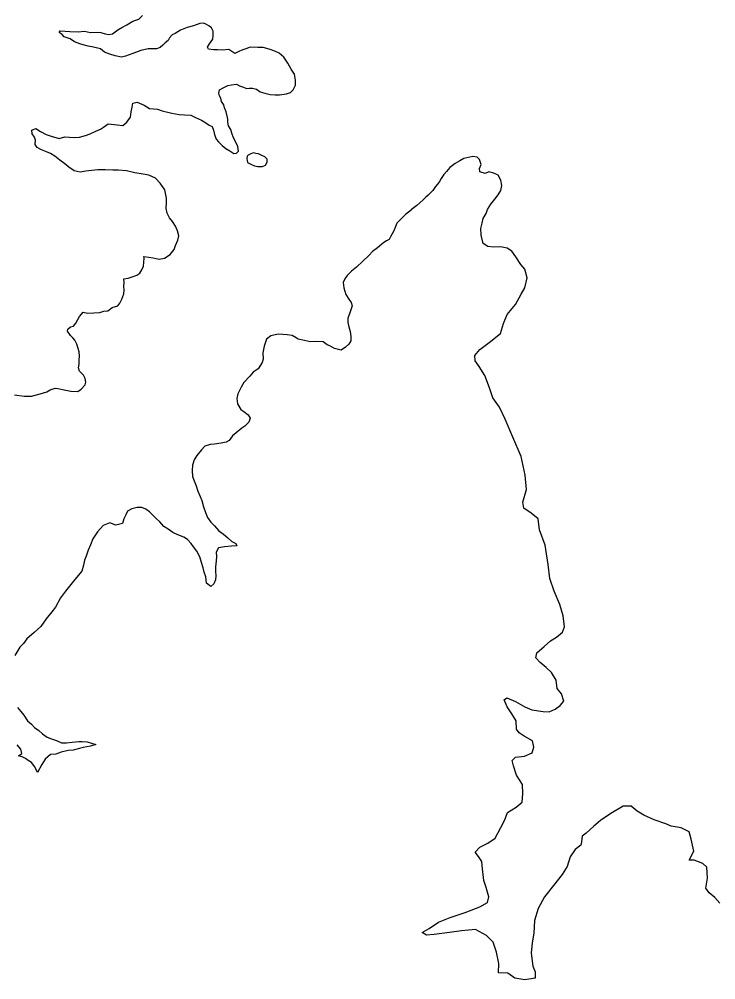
# Model space of a CAD drawing. Extents: x -939622 to -934245, y 1383184 to 1385301.
# Drawn here: x -935544.81 to -935536.58, y 1384263.42 to 1384274.77 of the extents above; entities that cross this region are included whole.
import ezdxf

# ---------------------------------------------------------------- set-up
doc = ezdxf.new("R2010")
doc.units = 0
doc.layers.add('9', color=7, linetype='Continuous')

msp = doc.modelspace()

# ---------------------------------------------------------------- linework, layer by layer
at = {"layer": '9'}
for points in [[(-935542.824, 1384274.672), (-935542.904, 1384274.639), (-935542.967, 1384274.6), (-935543.003, 1384274.585), (-935543.036, 1384274.549), (-935543.051, 1384274.519), (-935543.087, 1384274.492), (-935543.114, 1384274.463), (-935543.144, 1384274.436), (-935543.189, 1384274.418), (-935543.237, 1384274.418), (-935543.288, 1384274.421), (-935543.375, 1384274.4), (-935543.468, 1384274.364), (-935543.554, 1384274.334), (-935543.602, 1384274.319), (-935543.677, 1384274.337), (-935543.74, 1384274.358), (-935543.803, 1384274.38), (-935543.851, 1384274.419), (-935543.931, 1384274.44), (-935543.994, 1384274.452), (-935544.054, 1384274.467), (-935544.096, 1384274.479), (-935544.159, 1384274.503), (-935544.21, 1384274.536), (-935544.278, 1384274.56), (-935544.302, 1384274.587), (-935544.338, 1384274.614), (-935544.326, 1384274.632), (-935544.212, 1384274.626), (-935544.114, 1384274.62), (-935544.039, 1384274.629), (-935543.97, 1384274.611), (-935543.889, 1384274.617), (-935543.847, 1384274.611), (-935543.793, 1384274.596), (-935543.752, 1384274.587), (-935543.707, 1384274.598), (-935543.647, 1384274.643), (-935543.599, 1384274.673), (-935543.539, 1384274.703), (-935543.467, 1384274.745), (-935543.398, 1384274.769), (-935543.353, 1384274.814)], [(-935543.759, 1384273.533), (-935543.654, 1384273.521), (-935543.588, 1384273.512), (-935543.538, 1384273.554), (-935543.496, 1384273.614), (-935543.486, 1384273.677), (-935543.474, 1384273.731), (-935543.468, 1384273.776), (-935543.417, 1384273.788), (-935543.334, 1384273.755), (-935543.271, 1384273.713), (-935543.178, 1384273.706), (-935543.121, 1384273.688), (-935543.008, 1384273.658), (-935542.921, 1384273.643), (-935542.858, 1384273.64), (-935542.783, 1384273.634), (-935542.726, 1384273.607), (-935542.658, 1384273.577), (-935542.616, 1384273.553), (-935542.565, 1384273.516), (-935542.532, 1384273.501), (-935542.514, 1384273.459), (-935542.502, 1384273.408), (-935542.481, 1384273.351), (-935542.454, 1384273.321), (-935542.413, 1384273.279), (-935542.368, 1384273.243), (-935542.323, 1384273.213), (-935542.275, 1384273.183), (-935542.242, 1384273.186), (-935542.218, 1384273.21), (-935542.227, 1384273.264), (-935542.251, 1384273.315), (-935542.278, 1384273.369), (-935542.299, 1384273.423), (-935542.31, 1384273.468), (-935542.337, 1384273.51), (-935542.343, 1384273.552), (-935542.346, 1384273.588), (-935542.349, 1384273.609), (-935542.364, 1384273.675), (-935542.385, 1384273.723), (-935542.394, 1384273.756), (-935542.418, 1384273.798), (-935542.427, 1384273.837), (-935542.442, 1384273.864), (-935542.451, 1384273.897), (-935542.444, 1384273.936), (-935542.4, 1384273.957), (-935542.346, 1384273.987), (-935542.301, 1384273.996), (-935542.244, 1384274.002), (-935542.205, 1384273.984), (-935542.16, 1384273.966), (-935542.124, 1384273.951), (-935542.091, 1384273.954), (-935542.052, 1384273.954), (-935542.007, 1384273.942), (-935541.963, 1384273.912), (-935541.906, 1384273.896), (-935541.843, 1384273.878), (-935541.786, 1384273.875), (-935541.735, 1384273.875), (-935541.651, 1384273.887), (-935541.606, 1384273.902), (-935541.574, 1384273.935), (-935541.546, 1384273.989), (-935541.546, 1384274.049), (-935541.555, 1384274.121), (-935541.597, 1384274.181), (-935541.636, 1384274.25), (-935541.684, 1384274.319), (-935541.74, 1384274.367), (-935541.788, 1384274.391), (-935541.857, 1384274.416), (-935541.926, 1384274.437), (-935541.992, 1384274.437), (-935542.082, 1384274.44), (-935542.133, 1384274.419), (-935542.18, 1384274.404), (-935542.213, 1384274.389), (-935542.261, 1384274.365), (-935542.297, 1384274.386), (-935542.333, 1384274.413), (-935542.408, 1384274.404), (-935542.468, 1384274.407), (-935542.513, 1384274.408), (-935542.573, 1384274.414), (-935542.587, 1384274.441), (-935542.563, 1384274.477), (-935542.524, 1384274.534), (-935542.518, 1384274.582), (-935542.518, 1384274.627), (-935542.536, 1384274.669), (-935542.569, 1384274.69), (-935542.599, 1384274.708), (-935542.629, 1384274.723), (-935542.677, 1384274.717), (-935542.752, 1384274.693), (-935542.824, 1384274.672)], [(-935544.63, 1384273.376), (-935544.657, 1384273.415), (-935544.663, 1384273.46), (-935544.615, 1384273.478), (-935544.558, 1384273.442), (-935544.493, 1384273.409), (-935544.433, 1384273.387), (-935544.337, 1384273.36), (-935544.271, 1384273.378), (-935544.163, 1384273.372), (-935544.097, 1384273.375), (-935544.029, 1384273.396), (-935543.972, 1384273.417), (-935543.906, 1384273.447), (-935543.852, 1384273.47), (-935543.813, 1384273.494), (-935543.759, 1384273.533)], [(-935544.865, 1384270.331), (-935544.751, 1384270.315), (-935544.665, 1384270.315), (-935544.563, 1384270.345), (-935544.485, 1384270.366), (-935544.446, 1384270.39), (-935544.386, 1384270.411), (-935544.353, 1384270.408), (-935544.278, 1384270.39), (-935544.201, 1384270.374), (-935544.117, 1384270.371), (-935544.078, 1384270.398), (-935544.033, 1384270.449), (-935544.024, 1384270.482), (-935544.033, 1384270.524), (-935544.051, 1384270.566), (-935544.099, 1384270.611), (-935544.11, 1384270.65), (-935544.104, 1384270.695), (-935544.104, 1384270.74), (-935544.098, 1384270.788), (-935544.101, 1384270.842), (-935544.113, 1384270.881), (-935544.128, 1384270.929), (-935544.155, 1384270.978), (-935544.176, 1384271.005), (-935544.203, 1384271.035), (-935544.239, 1384271.083), (-935544.238, 1384271.107), (-935544.203, 1384271.134), (-935544.17, 1384271.143), (-935544.143, 1384271.179), (-935544.119, 1384271.223), (-935544.098, 1384271.259), (-935544.056, 1384271.31), (-935544.005, 1384271.298), (-935543.927, 1384271.301), (-935543.858, 1384271.304), (-935543.81, 1384271.319), (-935543.762, 1384271.325), (-935543.714, 1384271.364), (-935543.645, 1384271.382), (-935543.621, 1384271.415), (-935543.597, 1384271.463), (-935543.576, 1384271.526), (-935543.57, 1384271.568), (-935543.576, 1384271.616), (-935543.57, 1384271.661), (-935543.573, 1384271.703), (-935543.525, 1384271.712), (-935543.462, 1384271.73), (-935543.42, 1384271.744), (-935543.387, 1384271.768), (-935543.363, 1384271.81), (-935543.342, 1384271.852), (-935543.336, 1384271.9), (-935543.333, 1384271.945), (-935543.336, 1384271.966), (-935543.279, 1384271.96), (-935543.226, 1384271.951), (-935543.157, 1384271.936), (-935543.094, 1384271.948), (-935543.028, 1384271.99), (-935542.98, 1384272.05), (-935542.962, 1384272.098), (-935542.935, 1384272.158), (-935542.923, 1384272.209), (-935542.941, 1384272.269), (-935542.962, 1384272.326), (-935543, 1384272.38), (-935543.036, 1384272.425), (-935543.063, 1384272.479), (-935543.075, 1384272.533), (-935543.069, 1384272.608), (-935543.069, 1384272.656), (-935543.09, 1384272.752), (-935543.146, 1384272.833), (-935543.2, 1384272.89), (-935543.278, 1384272.926), (-935543.344, 1384272.939), (-935543.443, 1384272.954), (-935543.541, 1384272.978), (-935543.643, 1384272.987), (-935543.706, 1384272.987), (-935543.796, 1384272.99), (-935543.883, 1384272.99), (-935543.951, 1384272.982), (-935544.023, 1384272.976), (-935544.092, 1384272.964), (-935544.161, 1384272.979), (-935544.224, 1384273.021), (-935544.272, 1384273.06), (-935544.331, 1384273.105), (-935544.388, 1384273.15), (-935544.442, 1384273.183), (-935544.487, 1384273.204), (-935544.547, 1384273.226), (-935544.598, 1384273.253), (-935544.621, 1384273.289), (-935544.618, 1384273.34), (-935544.63, 1384273.376)], [(-935542.118, 1384273.15), (-935542.121, 1384273.122), (-935542.112, 1384273.078), (-935542.064, 1384273.054), (-935542.031, 1384273.036), (-935541.992, 1384273.03), (-935541.935, 1384273.028), (-935541.899, 1384273.046), (-935541.878, 1384273.082), (-935541.879, 1384273.115), (-935541.909, 1384273.142), (-935541.942, 1384273.16), (-935541.984, 1384273.181), (-935542.014, 1384273.183), (-935542.047, 1384273.189), (-935542.08, 1384273.177), (-935542.104, 1384273.165)], [(-935542.104, 1384273.165), (-935542.118, 1384273.15)], [(-935538.834, 1384271.597), (-935538.805, 1384271.716), (-935538.835, 1384271.815), (-935538.883, 1384271.872), (-935538.942, 1384271.962), (-935538.987, 1384272.028), (-935539.041, 1384272.065), (-935539.122, 1384272.08), (-935539.206, 1384272.077), (-935539.271, 1384272.086), (-935539.325, 1384272.119), (-935539.349, 1384272.218), (-935539.355, 1384272.299), (-935539.34, 1384272.359), (-935539.325, 1384272.416), (-935539.292, 1384272.473), (-935539.274, 1384272.521), (-935539.235, 1384272.584), (-935539.19, 1384272.644), (-935539.151, 1384272.695), (-935539.118, 1384272.746), (-935539.106, 1384272.806), (-935539.118, 1384272.869), (-935539.151, 1384272.926), (-935539.201, 1384272.95), (-935539.258, 1384272.965), (-935539.303, 1384272.947), (-935539.366, 1384272.965), (-935539.369, 1384273.004), (-935539.351, 1384273.052), (-935539.369, 1384273.112), (-935539.396, 1384273.139), (-935539.447, 1384273.148), (-935539.485, 1384273.139), (-935539.554, 1384273.125), (-935539.602, 1384273.098), (-935539.656, 1384273.065), (-935539.722, 1384273.017), (-935539.758, 1384272.969), (-935539.791, 1384272.933), (-935539.824, 1384272.888), (-935539.848, 1384272.846), (-935539.89, 1384272.792), (-935539.923, 1384272.747), (-935539.977, 1384272.69), (-935540.007, 1384272.663), (-935540.037, 1384272.636), (-935540.07, 1384272.606), (-935540.109, 1384272.57), (-935540.175, 1384272.522), (-935540.175, 1384272.519), (-935540.244, 1384272.463), (-935540.271, 1384272.433), (-935540.301, 1384272.406), (-935540.346, 1384272.361), (-935540.367, 1384272.31), (-935540.388, 1384272.262), (-935540.418, 1384272.208), (-935540.439, 1384272.169), (-935540.469, 1384272.151), (-935540.499, 1384272.13), (-935540.577, 1384272.07), (-935540.636, 1384272.025), (-935540.678, 1384271.98), (-935540.75, 1384271.911), (-935540.825, 1384271.842), (-935540.882, 1384271.794), (-935540.933, 1384271.741), (-935540.96, 1384271.702), (-935540.981, 1384271.66), (-935540.972, 1384271.597), (-935540.951, 1384271.519), (-935540.913, 1384271.464), (-935540.886, 1384271.422), (-935540.877, 1384271.383), (-935540.892, 1384271.335), (-935540.907, 1384271.29), (-935540.925, 1384271.239), (-935540.925, 1384271.185), (-935540.916, 1384271.134), (-935540.898, 1384271.08), (-935540.892, 1384271.02), (-935540.892, 1384270.969), (-935540.913, 1384270.93), (-935540.952, 1384270.897), (-935541.006, 1384270.861), (-935541.084, 1384270.88), (-935541.138, 1384270.91), (-935541.171, 1384270.922), (-935541.219, 1384270.958), (-935541.305, 1384270.961), (-935541.371, 1384270.958), (-935541.437, 1384270.973), (-935541.512, 1384270.988), (-935541.539, 1384271.006), (-935541.584, 1384271.033), (-935541.644, 1384271.04), (-935541.694, 1384271.043), (-935541.748, 1384271.049), (-935541.835, 1384271.028), (-935541.886, 1384270.989)], [(-935538.379, 1384267.72), (-935538.422, 1384267.855), (-935538.486, 1384268.014), (-935538.538, 1384268.163), (-935538.56, 1384268.328), (-935538.595, 1384268.556), (-935538.659, 1384268.736), (-935538.678, 1384268.867), (-935538.76, 1384268.933), (-935538.844, 1384268.992), (-935538.859, 1384269.064), (-935538.813, 1384269.214), (-935538.829, 1384269.385), (-935538.879, 1384269.604), (-935538.976, 1384269.831), (-935539.068, 1384270.044), (-935539.135, 1384270.187), (-935539.213, 1384270.298), (-935539.25, 1384270.415), (-935539.305, 1384270.561), (-935539.372, 1384270.666), (-935539.42, 1384270.734), (-935539.424, 1384270.797), (-935539.367, 1384270.867), (-935539.254, 1384270.949), (-935539.123, 1384271.058), (-935539.088, 1384271.175), (-935539.041, 1384271.28), (-935538.944, 1384271.401), (-935538.876, 1384271.522), (-935538.834, 1384271.597)], [(-935541.886, 1384270.989), (-935541.916, 1384270.908), (-935541.931, 1384270.83), (-935541.928, 1384270.755), (-935541.94, 1384270.713), (-935541.988, 1384270.641), (-935542.045, 1384270.599), (-935542.084, 1384270.554), (-935542.156, 1384270.476), (-935542.189, 1384270.422), (-935542.228, 1384270.344), (-935542.24, 1384270.287), (-935542.231, 1384270.224), (-935542.19, 1384270.158), (-935542.154, 1384270.137), (-935542.106, 1384270.095), (-935542.082, 1384270.056), (-935542.097, 1384270.008), (-935542.145, 1384269.963), (-935542.181, 1384269.939), (-935542.247, 1384269.882), (-935542.289, 1384269.846), (-935542.328, 1384269.792), (-935542.364, 1384269.774), (-935542.424, 1384269.76), (-935542.504, 1384269.748), (-935542.555, 1384269.745), (-935542.615, 1384269.724), (-935542.657, 1384269.682), (-935542.711, 1384269.616), (-935542.744, 1384269.565), (-935542.762, 1384269.502), (-935542.768, 1384269.436), (-935542.762, 1384269.367), (-935542.742, 1384269.316), (-935542.721, 1384269.259), (-935542.7, 1384269.196), (-935542.67, 1384269.13), (-935542.652, 1384269.085), (-935542.631, 1384269.01), (-935542.607, 1384268.944), (-935542.587, 1384268.884), (-935542.545, 1384268.827), (-935542.503, 1384268.784), (-935542.452, 1384268.724), (-935542.398, 1384268.688), (-935542.344, 1384268.643), (-935542.297, 1384268.601), (-935542.249, 1384268.577), (-935542.237, 1384268.55), (-935542.303, 1384268.544), (-935542.383, 1384268.535), (-935542.455, 1384268.526), (-935542.482, 1384268.475), (-935542.479, 1384268.424), (-935542.482, 1384268.373), (-935542.489, 1384268.301), (-935542.489, 1384268.247), (-935542.486, 1384268.199), (-935542.489, 1384268.148), (-935542.51, 1384268.1), (-935542.546, 1384268.07), (-935542.597, 1384268.109), (-935542.605, 1384268.182), (-935542.623, 1384268.239), (-935542.635, 1384268.29), (-935542.656, 1384268.35), (-935542.677, 1384268.419), (-935542.713, 1384268.485), (-935542.749, 1384268.536), (-935542.779, 1384268.578), (-935542.823, 1384268.623), (-935542.865, 1384268.65), (-935542.937, 1384268.677), (-935542.997, 1384268.707), (-935543.051, 1384268.746), (-935543.101, 1384268.776), (-935543.149, 1384268.831), (-935543.191, 1384268.873), (-935543.236, 1384268.915), (-935543.269, 1384268.951), (-935543.314, 1384268.981), (-935543.362, 1384269.002), (-935543.418, 1384269.002), (-935543.478, 1384268.984), (-935543.529, 1384268.957), (-935543.55, 1384268.915), (-935543.574, 1384268.867), (-935543.592, 1384268.813), (-935543.67, 1384268.792), (-935543.739, 1384268.819), (-935543.817, 1384268.79), (-935543.886, 1384268.715), (-935543.94, 1384268.631), (-935543.97, 1384268.559), (-935543.994, 1384268.496), (-935544.018, 1384268.427), (-935544.039, 1384268.379), (-935544.051, 1384268.319), (-935544.072, 1384268.25), (-935544.153, 1384268.151)], [(-935544.153, 1384268.151), (-935544.264, 1384268.013), (-935544.324, 1384267.935), (-935544.381, 1384267.824), (-935544.426, 1384267.77), (-935544.492, 1384267.686), (-935544.555, 1384267.597), (-935544.636, 1384267.525), (-935544.72, 1384267.45), (-935544.762, 1384267.396), (-935544.804, 1384267.351), (-935544.861, 1384267.255)], [(-935537.307, 1384265.313), (-935537.427, 1384265.366), (-935537.505, 1384265.416), (-935537.577, 1384265.473), (-935537.673, 1384265.475), (-935537.816, 1384265.387), (-935537.938, 1384265.305), (-935538.018, 1384265.238), (-935538.11, 1384265.154), (-935538.155, 1384265.12), (-935538.163, 1384265.051), (-935538.172, 1384265.012), (-935538.24, 1384264.961), (-935538.3, 1384264.876), (-935538.332, 1384264.759), (-935538.391, 1384264.665), (-935538.494, 1384264.535), (-935538.601, 1384264.403), (-935538.678, 1384264.264), (-935538.719, 1384264.123), (-935538.729, 1384263.975), (-935538.746, 1384263.861), (-935538.76, 1384263.738), (-935538.738, 1384263.585), (-935538.711, 1384263.516), (-935538.71, 1384263.441), (-935538.833, 1384263.423), (-935538.953, 1384263.44), (-935539.034, 1384263.502), (-935539.145, 1384263.504), (-935539.14, 1384263.615), (-935539.168, 1384263.747), (-935539.21, 1384263.867), (-935539.286, 1384263.947), (-935539.418, 1384264.015), (-935539.582, 1384263.999), (-935539.726, 1384263.98), (-935539.905, 1384263.958), (-935539.995, 1384263.951), (-935540.046, 1384263.98), (-935539.963, 1384264.029), (-935539.856, 1384264.102), (-935539.715, 1384264.157), (-935539.539, 1384264.218), (-935539.366, 1384264.286), (-935539.277, 1384264.334), (-935539.259, 1384264.404), (-935539.293, 1384264.511), (-935539.318, 1384264.595), (-935539.334, 1384264.733), (-935539.344, 1384264.82), (-935539.383, 1384264.88), (-935539.422, 1384264.931), (-935539.366, 1384264.988), (-935539.27, 1384265.037), (-935539.184, 1384265.097), (-935539.116, 1384265.221), (-935539.069, 1384265.311), (-935539.04, 1384265.399), (-935538.936, 1384265.462), (-935538.864, 1384265.52), (-935538.856, 1384265.625), (-935538.863, 1384265.73), (-935538.933, 1384265.841), (-935538.966, 1384265.951), (-935538.982, 1384266.011), (-935538.943, 1384266.054), (-935538.836, 1384266.063), (-935538.749, 1384266.103), (-935538.729, 1384266.169), (-935538.744, 1384266.244), (-935538.841, 1384266.3), (-935538.901, 1384266.339), (-935538.931, 1384266.384), (-935538.938, 1384266.48), (-935538.989, 1384266.566), (-935539.044, 1384266.647), (-935539.077, 1384266.731), (-935539.045, 1384266.755), (-935538.943, 1384266.708), (-935538.834, 1384266.646), (-935538.753, 1384266.61), (-935538.618, 1384266.593), (-935538.547, 1384266.588), (-935538.475, 1384266.621), (-935538.418, 1384266.661), (-935538.371, 1384266.715), (-935538.402, 1384266.802), (-935538.45, 1384266.862), (-935538.463, 1384266.963), (-935538.517, 1384267.053), (-935538.581, 1384267.113), (-935538.653, 1384267.172), (-935538.704, 1384267.226), (-935538.693, 1384267.286), (-935538.607, 1384267.361), (-935538.529, 1384267.425), (-935538.461, 1384267.468), (-935538.389, 1384267.528), (-935538.366, 1384267.591), (-935538.379, 1384267.72)], [(-935544.832, 1384266.637), (-935544.793, 1384266.592), (-935544.757, 1384266.55), (-935544.712, 1384266.481), (-935544.664, 1384266.444), (-935544.631, 1384266.402), (-935544.581, 1384266.366), (-935544.536, 1384266.327), (-935544.479, 1384266.288), (-935544.428, 1384266.27), (-935544.371, 1384266.249), (-935544.311, 1384266.222), (-935544.252, 1384266.222), (-935544.186, 1384266.231), (-935544.108, 1384266.237), (-935544.066, 1384266.236), (-935544.009, 1384266.233), (-935543.958, 1384266.218), (-935543.907, 1384266.203), (-935543.967, 1384266.182), (-935544.054, 1384266.167), (-935544.174, 1384266.135), (-935544.234, 1384266.132), (-935544.315, 1384266.111), (-935544.38, 1384266.087), (-935544.44, 1384266.084), (-935544.506, 1384266.027), (-935544.524, 1384265.997), (-935544.545, 1384265.967), (-935544.593, 1384265.871), (-935544.626, 1384265.937), (-935544.665, 1384265.991), (-935544.707, 1384266.012), (-935544.737, 1384266.037), (-935544.776, 1384266.055), (-935544.82, 1384266.067), (-935544.779, 1384266.094), (-935544.79, 1384266.145), (-935544.835, 1384266.199)], [(-935536.527, 1384264.328), (-935536.587, 1384264.394), (-935536.654, 1384264.45), (-935536.696, 1384264.504), (-935536.676, 1384264.621), (-935536.683, 1384264.753), (-935536.731, 1384264.798), (-935536.833, 1384264.836), (-935536.89, 1384264.836), (-935536.837, 1384264.941), (-935536.868, 1384265.085), (-935536.89, 1384265.172), (-935536.986, 1384265.219), (-935537.103, 1384265.239), (-935537.166, 1384265.263), (-935537.307, 1384265.313)]]:
    msp.add_lwpolyline(points, dxfattribs=at)

doc.saveas('drawing.dxf')
